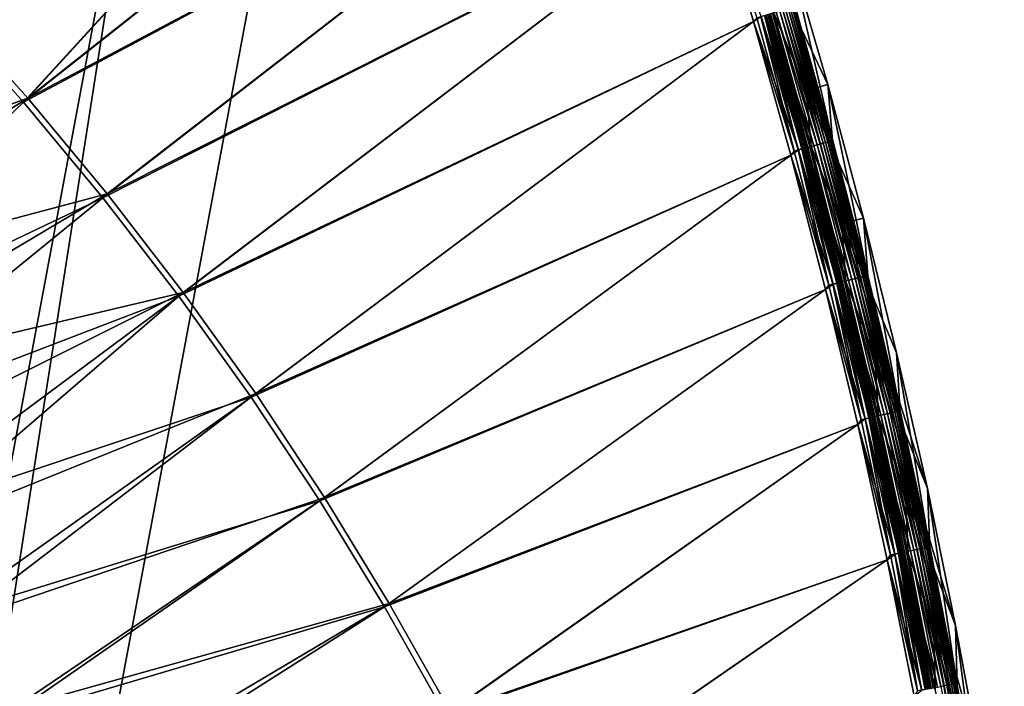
# Model space of a CAD drawing. Header units: metres. Extents: x 0 to 1400, y -1400 to 0.
# Tile 364 of 367: x 1256 to 1388, y -255 to -165. Entities that reach past the tile are written whole.
import ezdxf

# ---------------------------------------------------------------- set-up
doc = ezdxf.new("R2010")
doc.units = ezdxf.units.M

msp = doc.modelspace()

# ---------------------------------------------------------------- linework, layer by layer
at = {"layer": 'None'}
for points in [[(1256.592285, -176.447891), (1331.117065, -94.938782), (1245.461914, -164.016968)], [(1331.117065, -94.938705, -3), (1257.166016, -175.927948, -3), (1246.022583, -163.483215, -3)], [(1256.592285, -176.447891), (1337.505005, -112.436867), (1331.117065, -94.938782)], [(1331.117065, -94.938705, -3), (1337.505005, -112.436768, -3), (1257.166016, -175.927948, -3)], [(1343.552124, -130.055634), (1337.505005, -112.436867), (1256.592285, -176.447891)], [(1337.505005, -112.436768, -3), (1343.552002, -130.055511, -3), (1257.166016, -175.927948, -3)], [(1267.259277, -189.278366), (1343.552124, -130.055634), (1256.592285, -176.447891)], [(1257.166016, -175.927948, -3), (1343.552002, -130.055511, -3), (1267.845703, -188.772476, -3)], [(1349.256104, -147.788437), (1343.552124, -130.055634), (1267.259277, -189.278366)], [(1343.552002, -130.055511, -3), (1349.256104, -147.7883, -3), (1267.845703, -188.772476, -3)], [(1277.450562, -202.489853), (1349.256104, -147.788437), (1267.259277, -189.278366)], [(1267.845703, -188.772476, -3), (1349.256104, -147.7883, -3), (1278.049561, -201.998276, -3)], [(1354.61499, -165.628601), (1349.256104, -147.788437), (1277.450562, -202.489853)], [(1349.256104, -147.7883, -3), (1354.614868, -165.628448, -3), (1278.049561, -201.998276, -3)], [(1354.614868, -165.628448, -3), (1349.256104, -147.7883, -3), (1355.061279, -165.103302, -3.055977)], [(1355.616089, -164.942261, -0.112516), (1349.256104, -147.788437), (1354.61499, -165.628601)], [(1356.580933, -157.201279, -80.052361), (1359.4552, -156.343765, -80), (1364.565674, -174.090317, -80)], [(1356.580933, -157.201279, -80.052361), (1361.675415, -174.892792, -80.052361), (1357.29126, -164.359741, -5.918313)], [(1361.675415, -174.892792, -80.052361), (1356.580933, -157.201279, -80.052361), (1364.565674, -174.090317, -80)], [(1360.171753, -163.523376, -5.865956), (1365.224487, -181.601318, -5.865956), (1359.4552, -156.343765, -80)], [(1359.4552, -156.343765, -80), (1365.224487, -181.601318, -5.865956), (1364.565674, -174.090317, -80)], [(1246.022583, -163.483215, -3), (1257.166016, -175.927948, -3), (1205.782104, -194.33493, -32.128078)], [(1364.279175, -181.874756, -2.598965), (1359.243774, -163.889282, -2.598965), (1358.907837, -163.986801, -2.137379)], [(1364.572388, -181.795746, -3.09242), (1359.535522, -163.804611, -3.09242), (1359.243774, -163.889282, -2.598965)], [(1364.572388, -181.795746, -3.09242), (1359.243774, -163.889282, -2.598965), (1364.279175, -181.874756, -2.598965)], [(1364.818237, -181.729553, -3.61347), (1359.780029, -163.733673, -3.61347), (1359.535522, -163.804611, -3.09242)], [(1364.818237, -181.729553, -3.61347), (1359.535522, -163.804611, -3.09242), (1364.572388, -181.795746, -3.09242)], [(1365.013672, -181.67688, -4.157492), (1359.974365, -163.677231, -4.157492), (1359.780029, -163.733673, -3.61347)], [(1365.013672, -181.67688, -4.157492), (1359.780029, -163.733673, -3.61347), (1364.818237, -181.729553, -3.61347)], [(1365.157471, -181.638153, -4.718482), (1360.117432, -163.635727, -4.718482), (1359.974365, -163.677231, -4.157492)], [(1365.157471, -181.638153, -4.718482), (1359.974365, -163.677231, -4.157492), (1365.013672, -181.67688, -4.157492)], [(1365.248413, -181.613647, -5.290087), (1360.207886, -163.609467, -5.290087), (1360.117432, -163.635727, -4.718482)], [(1365.248413, -181.613647, -5.290087), (1360.117432, -163.635727, -4.718482), (1365.157471, -181.638153, -4.718482)], [(1365.224487, -181.601318, -5.865956), (1360.171753, -163.523376, -5.865956), (1360.207886, -163.609467, -5.290087)], [(1365.224487, -181.601318, -5.865956), (1360.207886, -163.609467, -5.290087), (1365.248413, -181.613647, -5.290087)], [(1245.461914, -164.016968), (1219.646118, -211.977234, -29.543106), (1256.592285, -176.447891)], [(1360.073853, -183.007568, -3.055977), (1354.614868, -165.628448, -3), (1355.061279, -165.103302, -3.055977)], [(1360.631714, -182.857315, -0.112516), (1355.616089, -164.942261, -0.112516), (1354.61499, -165.628601)], [(1360.073853, -183.007568, -3.055977), (1355.061279, -165.103302, -3.055977), (1355.592163, -164.949219, -3.221156)], [(1360.607544, -182.8638, -3.221156), (1355.592163, -164.949219, -3.221156), (1356.081421, -164.807205, -3.490045)], [(1360.607544, -182.8638, -3.221156), (1360.073853, -183.007568, -3.055977), (1355.592163, -164.949219, -3.221156)], [(1361.175781, -182.710739, -0.251606), (1356.157227, -164.785187, -0.251606), (1355.616089, -164.942261, -0.112516)], [(1361.175781, -182.710739, -0.251606), (1355.616089, -164.942261, -0.112516), (1360.631714, -182.857315, -0.112516)], [(1361.099609, -182.731277, -3.490045), (1356.081421, -164.807205, -3.490045), (1356.30481, -164.742355, -3.660043)], [(1361.099609, -182.731277, -3.490045), (1360.607544, -182.8638, -3.221156), (1356.081421, -164.807205, -3.490045)], [(1361.704468, -182.568329, -0.444534), (1356.683105, -164.632568, -0.444534), (1356.157227, -164.785187, -0.251606)], [(1361.704468, -182.568329, -0.444534), (1356.157227, -164.785187, -0.251606), (1361.175781, -182.710739, -0.251606)], [(1356.30481, -164.742355, -3.660043), (1356.511353, -164.682419, -3.851689), (1361.324219, -182.670776, -3.660043)], [(1361.324219, -182.670776, -3.660043), (1361.099609, -182.731277, -3.490045), (1356.30481, -164.742355, -3.660043)], [(1356.511353, -164.682419, -3.851689), (1356.866089, -164.579437, -4.292985), (1361.53186, -182.614838, -3.851689)], [(1356.511353, -164.682419, -3.851689), (1361.53186, -182.614838, -3.851689), (1361.324219, -182.670776, -3.660043)], [(1362.693359, -182.301956, -0.985015), (1357.666504, -164.347107, -0.985015), (1356.683105, -164.632568, -0.444534)], [(1362.693359, -182.301956, -0.985015), (1356.683105, -164.632568, -0.444534), (1361.704468, -182.568329, -0.444534)], [(1356.866089, -164.579437, -4.292985), (1357.132813, -164.502014, -4.797701), (1361.88855, -182.518753, -4.292985)], [(1356.866089, -164.579437, -4.292985), (1361.88855, -182.518753, -4.292985), (1361.53186, -182.614838, -3.851689)], [(1357.132813, -164.502014, -4.797701), (1357.300781, -164.453293, -5.347445), (1362.156738, -182.446503, -4.797701)], [(1357.132813, -164.502014, -4.797701), (1362.156738, -182.446503, -4.797701), (1361.88855, -182.518753, -4.292985)], [(1357.300781, -164.453293, -5.347445), (1357.29126, -164.359741, -5.918313), (1362.325439, -182.401047, -5.347445)], [(1357.29126, -164.359741, -5.918313), (1362.328369, -182.381546, -5.918313), (1362.325439, -182.401047, -5.347445)], [(1357.29126, -164.359741, -5.918313), (1361.675415, -174.892792, -80.052361), (1362.328369, -182.381546, -5.918313)], [(1357.300781, -164.453293, -5.347445), (1362.325439, -182.401047, -5.347445), (1362.156738, -182.446503, -4.797701)], [(1363.144775, -182.180328, -1.326719), (1358.115601, -164.216751, -1.326719), (1357.666504, -164.347107, -0.985015)], [(1363.144775, -182.180328, -1.326719), (1357.666504, -164.347107, -0.985015), (1362.693359, -182.301956, -0.985015)], [(1363.562134, -182.067902, -1.711938), (1358.530762, -164.096268, -1.711938), (1358.115601, -164.216751, -1.326719)], [(1363.562134, -182.067902, -1.711938), (1358.115601, -164.216751, -1.326719), (1363.144775, -182.180328, -1.326719)], [(1363.941406, -181.965744, -2.137379), (1358.907837, -163.986801, -2.137379), (1358.530762, -164.096268, -1.711938)], [(1363.941406, -181.965744, -2.137379), (1358.530762, -164.096268, -1.711938), (1363.562134, -182.067902, -1.711938)], [(1364.279175, -181.874756, -2.598965), (1358.907837, -163.986801, -2.137379), (1363.941406, -181.965744, -2.137379)], [(1287.155518, -216.062653), (1354.61499, -165.628601), (1277.450562, -202.489853)], [(1278.049561, -201.998276, -3), (1354.614868, -165.628448, -3), (1287.766846, -215.585648, -3)], [(1359.626465, -183.569412), (1354.61499, -165.628601), (1287.155518, -216.062653)], [(1354.614868, -165.628448, -3), (1359.626465, -183.569244, -3), (1287.766846, -215.585648, -3)], [(1359.626465, -183.569244, -3), (1354.614868, -165.628448, -3), (1360.073853, -183.007568, -3.055977)], [(1360.631714, -182.857315, -0.112516), (1354.61499, -165.628601), (1359.626465, -183.569412)], [(1361.675415, -174.892792, -80.052361), (1364.565674, -174.090317, -80), (1369.3573, -192.013306, -80)], [(1365.224487, -181.601318, -5.865956), (1369.930664, -199.784836, -5.865956), (1364.565674, -174.090317, -80)], [(1364.565674, -174.090317, -80), (1369.930664, -199.784836, -5.865956), (1369.3573, -192.013306, -80)], [(1361.675415, -174.892792, -80.052361), (1366.452271, -192.760193, -80.052361), (1362.328369, -182.381546, -5.918313)], [(1366.452271, -192.760193, -80.052361), (1361.675415, -174.892792, -80.052361), (1369.3573, -192.013306, -80)], [(1257.166016, -175.927948, -3), (1213.870605, -203.093506, -32.128178), (1205.782104, -194.33493, -32.128078)], [(1257.166016, -175.927948, -3), (1267.845703, -188.772476, -3), (1213.870605, -203.093506, -32.128178)], [(1219.646118, -211.977234, -29.543106), (1267.259277, -189.278366), (1256.592285, -176.447891)], [(1367.370728, -200.34967, -0.985015), (1362.693359, -182.301956, -0.985015), (1361.704468, -182.568329, -0.444534)], [(1362.156738, -182.446503, -4.797701), (1362.325439, -182.401047, -5.347445), (1366.831421, -200.48381, -4.797701)], [(1362.325439, -182.401047, -5.347445), (1362.328369, -182.381546, -5.918313), (1367.000977, -200.44162, -5.347445)], [(1362.325439, -182.401047, -5.347445), (1367.000977, -200.44162, -5.347445), (1366.831421, -200.48381, -4.797701)], [(1362.328369, -182.381546, -5.918313), (1367.019897, -200.508575, -5.918313), (1367.000977, -200.44162, -5.347445)], [(1362.328369, -182.381546, -5.918313), (1366.452271, -192.760193, -80.052361), (1367.019897, -200.508575, -5.918313)], [(1367.824463, -200.236801, -1.326719), (1363.144775, -182.180328, -1.326719), (1362.693359, -182.301956, -0.985015)], [(1367.824463, -200.236801, -1.326719), (1362.693359, -182.301956, -0.985015), (1367.370728, -200.34967, -0.985015)], [(1368.243896, -200.132477, -1.711938), (1363.562134, -182.067902, -1.711938), (1363.144775, -182.180328, -1.326719)], [(1368.243896, -200.132477, -1.711938), (1363.144775, -182.180328, -1.326719), (1367.824463, -200.236801, -1.326719)], [(1368.625, -200.037689, -2.137379), (1363.941406, -181.965744, -2.137379), (1363.562134, -182.067902, -1.711938)], [(1368.625, -200.037689, -2.137379), (1363.562134, -182.067902, -1.711938), (1368.243896, -200.132477, -1.711938)], [(1368.964478, -199.953262, -2.598965), (1364.279175, -181.874756, -2.598965), (1363.941406, -181.965744, -2.137379)], [(1368.964478, -199.953262, -2.598965), (1363.941406, -181.965744, -2.137379), (1368.625, -200.037689, -2.137379)], [(1369.259277, -199.879944, -3.09242), (1364.572388, -181.795746, -3.09242), (1364.279175, -181.874756, -2.598965)], [(1369.259277, -199.879944, -3.09242), (1364.279175, -181.874756, -2.598965), (1368.964478, -199.953262, -2.598965)], [(1369.506348, -199.818512, -3.61347), (1364.818237, -181.729553, -3.61347), (1364.572388, -181.795746, -3.09242)], [(1369.506348, -199.818512, -3.61347), (1364.572388, -181.795746, -3.09242), (1369.259277, -199.879944, -3.09242)], [(1369.702759, -199.769638, -4.157492), (1365.013672, -181.67688, -4.157492), (1364.818237, -181.729553, -3.61347)], [(1369.702759, -199.769638, -4.157492), (1364.818237, -181.729553, -3.61347), (1369.506348, -199.818512, -3.61347)], [(1369.84729, -199.733704, -4.718482), (1365.157471, -181.638153, -4.718482), (1365.013672, -181.67688, -4.157492)], [(1369.84729, -199.733704, -4.718482), (1365.013672, -181.67688, -4.157492), (1369.702759, -199.769638, -4.157492)], [(1369.938721, -199.710968, -5.290087), (1365.248413, -181.613647, -5.290087), (1365.157471, -181.638153, -4.718482)], [(1369.938721, -199.710968, -5.290087), (1365.157471, -181.638153, -4.718482), (1369.84729, -199.733704, -4.718482)], [(1369.930664, -199.784836, -5.865956), (1365.224487, -181.601318, -5.865956), (1365.248413, -181.613647, -5.290087)], [(1369.930664, -199.784836, -5.865956), (1365.248413, -181.613647, -5.290087), (1369.938721, -199.710968, -5.290087)], [(1296.36499, -229.976486), (1359.626465, -183.569412), (1287.155518, -216.062653)], [(1287.766846, -215.585648, -3), (1359.626465, -183.569244, -3), (1296.988281, -229.514313, -3)], [(1364.28894, -201.604111), (1359.626465, -183.569412), (1296.36499, -229.976486)], [(1359.626465, -183.569244, -3), (1364.288818, -201.603928, -3), (1296.988281, -229.514313, -3)], [(1365.298706, -200.865021, -0.112516), (1360.631714, -182.857315, -0.112516), (1359.626465, -183.569412)], [(1364.738159, -201.004456, -3.055977), (1359.626465, -183.569244, -3), (1360.073853, -183.007568, -3.055977)], [(1364.288818, -201.603928, -3), (1359.626465, -183.569244, -3), (1364.738159, -201.004456, -3.055977)], [(1365.298706, -200.865021, -0.112516), (1359.626465, -183.569412), (1364.28894, -201.604111)], [(1364.738159, -201.004456, -3.055977), (1360.073853, -183.007568, -3.055977), (1360.607544, -182.8638, -3.221156)], [(1365.274536, -200.871048, -3.221156), (1360.607544, -182.8638, -3.221156), (1361.099609, -182.731277, -3.490045)], [(1365.274536, -200.871048, -3.221156), (1364.738159, -201.004456, -3.055977), (1360.607544, -182.8638, -3.221156)], [(1365.845581, -200.729004, -0.251606), (1361.175781, -182.710739, -0.251606), (1360.631714, -182.857315, -0.112516)], [(1365.845581, -200.729004, -0.251606), (1360.631714, -182.857315, -0.112516), (1365.298706, -200.865021, -0.112516)], [(1365.768921, -200.748062, -3.490045), (1361.099609, -182.731277, -3.490045), (1361.324219, -182.670776, -3.660043)], [(1365.768921, -200.748062, -3.490045), (1365.274536, -200.871048, -3.221156), (1361.099609, -182.731277, -3.490045)], [(1366.376831, -200.596863, -0.444534), (1361.704468, -182.568329, -0.444534), (1361.175781, -182.710739, -0.251606)], [(1366.376831, -200.596863, -0.444534), (1361.175781, -182.710739, -0.251606), (1365.845581, -200.729004, -0.251606)], [(1361.324219, -182.670776, -3.660043), (1361.53186, -182.614838, -3.851689), (1365.994751, -200.69191, -3.660043)], [(1365.994751, -200.69191, -3.660043), (1365.768921, -200.748062, -3.490045), (1361.324219, -182.670776, -3.660043)], [(1361.53186, -182.614838, -3.851689), (1361.88855, -182.518753, -4.292985), (1366.203369, -200.640015, -3.851689)], [(1361.53186, -182.614838, -3.851689), (1366.203369, -200.640015, -3.851689), (1365.994751, -200.69191, -3.660043)], [(1367.370728, -200.34967, -0.985015), (1361.704468, -182.568329, -0.444534), (1366.376831, -200.596863, -0.444534)], [(1361.88855, -182.518753, -4.292985), (1362.156738, -182.446503, -4.797701), (1366.56189, -200.550842, -4.292985)], [(1361.88855, -182.518753, -4.292985), (1366.56189, -200.550842, -4.292985), (1366.203369, -200.640015, -3.851689)], [(1362.156738, -182.446503, -4.797701), (1366.831421, -200.48381, -4.797701), (1366.56189, -200.550842, -4.292985)], [(1267.845703, -188.772476, -3), (1223.987793, -214.82666, -32.128288), (1213.870605, -203.093506, -32.128178)], [(1267.845703, -188.772476, -3), (1278.049561, -201.998276, -3), (1223.987793, -214.82666, -32.128288)], [(1219.646118, -211.977234, -29.543106), (1227.567993, -221.592545, -29.543188), (1267.259277, -189.278366)], [(1227.567993, -221.592545, -29.543188), (1277.450562, -202.489853), (1267.259277, -189.278366)], [(1366.452271, -192.760193, -80.052361), (1369.3573, -192.013306, -80), (1373.821777, -210.098953, -80)], [(1366.452271, -192.760193, -80.052361), (1370.902832, -210.789734, -80.052361), (1367.019897, -200.508575, -5.918313)], [(1370.902832, -210.789734, -80.052361), (1366.452271, -192.760193, -80.052361), (1377.950928, -228.33136, -80)], [(1377.950928, -228.33136, -80), (1366.452271, -192.760193, -80.052361), (1373.821777, -210.098953, -80)], [(1369.930664, -199.784836, -5.865956), (1374.287598, -218.064667, -5.865956), (1369.3573, -192.013306, -80)], [(1369.3573, -192.013306, -80), (1374.287598, -218.064667, -5.865956), (1373.821777, -210.098953, -80)], [(1369.615479, -218.96019, -0.112516), (1365.298706, -200.865021, -0.112516), (1364.28894, -201.604111)], [(1369.052246, -219.088745, -3.055977), (1364.738159, -201.004456, -3.055977), (1365.274536, -200.871048, -3.221156)], [(1369.591187, -218.965744, -3.221156), (1365.274536, -200.871048, -3.221156), (1365.768921, -200.748062, -3.490045)], [(1369.591187, -218.965744, -3.221156), (1369.052246, -219.088745, -3.055977), (1365.274536, -200.871048, -3.221156)], [(1370.164917, -218.834778, -0.251606), (1365.845581, -200.729004, -0.251606), (1365.298706, -200.865021, -0.112516)], [(1370.164917, -218.834778, -0.251606), (1365.298706, -200.865021, -0.112516), (1369.615479, -218.96019, -0.112516)], [(1370.087891, -218.852356, -3.490045), (1365.768921, -200.748062, -3.490045), (1365.994751, -200.69191, -3.660043)], [(1370.087891, -218.852356, -3.490045), (1369.591187, -218.965744, -3.221156), (1365.768921, -200.748062, -3.490045)], [(1370.698608, -218.712952, -0.444534), (1366.376831, -200.596863, -0.444534), (1365.845581, -200.729004, -0.251606)], [(1370.698608, -218.712952, -0.444534), (1365.845581, -200.729004, -0.251606), (1370.164917, -218.834778, -0.251606)], [(1365.994751, -200.69191, -3.660043), (1366.203369, -200.640015, -3.851689), (1370.314697, -218.800598, -3.660043)], [(1370.314697, -218.800598, -3.660043), (1370.087891, -218.852356, -3.490045), (1365.994751, -200.69191, -3.660043)], [(1366.203369, -200.640015, -3.851689), (1366.56189, -200.550842, -4.292985), (1370.524292, -218.752731, -3.851689)], [(1366.203369, -200.640015, -3.851689), (1370.524292, -218.752731, -3.851689), (1370.314697, -218.800598, -3.660043)], [(1371.697021, -218.485046, -0.985015), (1367.370728, -200.34967, -0.985015), (1366.376831, -200.596863, -0.444534)], [(1371.697021, -218.485046, -0.985015), (1366.376831, -200.596863, -0.444534), (1370.698608, -218.712952, -0.444534)], [(1366.56189, -200.550842, -4.292985), (1366.831421, -200.48381, -4.797701), (1370.884521, -218.670532, -4.292985)], [(1366.56189, -200.550842, -4.292985), (1370.884521, -218.670532, -4.292985), (1370.524292, -218.752731, -3.851689)], [(1366.831421, -200.48381, -4.797701), (1367.000977, -200.44162, -5.347445), (1371.155273, -218.608719, -4.797701)], [(1366.831421, -200.48381, -4.797701), (1371.155273, -218.608719, -4.797701), (1370.884521, -218.670532, -4.292985)], [(1367.000977, -200.44162, -5.347445), (1371.325684, -218.569824, -5.347445), (1371.155273, -218.608719, -4.797701)], [(1367.000977, -200.44162, -5.347445), (1367.019897, -200.508575, -5.918313), (1371.325684, -218.569824, -5.347445)], [(1367.019897, -200.508575, -5.918313), (1371.363281, -218.731628, -5.918313), (1371.325684, -218.569824, -5.347445)], [(1367.019897, -200.508575, -5.918313), (1370.902832, -210.789734, -80.052361), (1371.363281, -218.731628, -5.918313)], [(1372.152954, -218.380981, -1.326719), (1367.824463, -200.236801, -1.326719), (1367.370728, -200.34967, -0.985015)], [(1372.152954, -218.380981, -1.326719), (1367.370728, -200.34967, -0.985015), (1371.697021, -218.485046, -0.985015)], [(1372.574341, -218.284805, -1.711938), (1368.243896, -200.132477, -1.711938), (1367.824463, -200.236801, -1.326719)], [(1372.574341, -218.284805, -1.711938), (1367.824463, -200.236801, -1.326719), (1372.152954, -218.380981, -1.326719)], [(1372.957153, -218.197403, -2.137379), (1368.625, -200.037689, -2.137379), (1368.243896, -200.132477, -1.711938)], [(1372.957153, -218.197403, -2.137379), (1368.243896, -200.132477, -1.711938), (1372.574341, -218.284805, -1.711938)], [(1373.298218, -218.119568, -2.598965), (1368.964478, -199.953262, -2.598965), (1368.625, -200.037689, -2.137379)], [(1373.298218, -218.119568, -2.598965), (1368.625, -200.037689, -2.137379), (1372.957153, -218.197403, -2.137379)], [(1373.59436, -218.051971, -3.09242), (1369.259277, -199.879944, -3.09242), (1368.964478, -199.953262, -2.598965)], [(1373.59436, -218.051971, -3.09242), (1368.964478, -199.953262, -2.598965), (1373.298218, -218.119568, -2.598965)], [(1373.842529, -217.995331, -3.61347), (1369.506348, -199.818512, -3.61347), (1369.259277, -199.879944, -3.09242)], [(1373.842529, -217.995331, -3.61347), (1369.259277, -199.879944, -3.09242), (1373.59436, -218.051971, -3.09242)], [(1374.039917, -217.950272, -4.157492), (1369.702759, -199.769638, -4.157492), (1369.506348, -199.818512, -3.61347)], [(1374.039917, -217.950272, -4.157492), (1369.506348, -199.818512, -3.61347), (1373.842529, -217.995331, -3.61347)], [(1374.185059, -217.91713, -4.718482), (1369.84729, -199.733704, -4.718482), (1369.702759, -199.769638, -4.157492)], [(1374.185059, -217.91713, -4.718482), (1369.702759, -199.769638, -4.157492), (1374.039917, -217.950272, -4.157492)], [(1374.276978, -217.896164, -5.290087), (1369.938721, -199.710968, -5.290087), (1369.84729, -199.733704, -4.718482)], [(1374.276978, -217.896164, -5.290087), (1369.84729, -199.733704, -4.718482), (1374.185059, -217.91713, -4.718482)], [(1374.287598, -218.064667, -5.865956), (1369.930664, -199.784836, -5.865956), (1369.938721, -199.710968, -5.290087)], [(1374.287598, -218.064667, -5.865956), (1369.938721, -199.710968, -5.290087), (1374.276978, -217.896164, -5.290087)], [(1278.049561, -201.998276, -3), (1232.130371, -224.976852, -32.128372), (1223.987793, -214.82666, -32.128288)], [(1232.130371, -224.976852, -32.128372), (1278.049561, -201.998276, -3), (1239.657593, -234.996994, -32.128441)], [(1278.049561, -201.998276, -3), (1287.766846, -215.585648, -3), (1239.657593, -234.996994, -32.128441)], [(1305.071411, -244.210526), (1364.28894, -201.604111), (1296.36499, -229.976486)], [(1296.988281, -229.514313, -3), (1364.288818, -201.603928, -3), (1305.706421, -243.763443, -3)], [(1368.600464, -219.725891), (1364.28894, -201.604111), (1305.071411, -244.210526)], [(1364.288818, -201.603928, -3), (1368.600464, -219.725693, -3), (1305.706421, -243.763443, -3)], [(1369.052246, -219.088745, -3.055977), (1364.288818, -201.603928, -3), (1364.738159, -201.004456, -3.055977)], [(1368.600464, -219.725693, -3), (1364.288818, -201.603928, -3), (1369.052246, -219.088745, -3.055977)], [(1369.615479, -218.96019, -0.112516), (1364.28894, -201.604111), (1368.600464, -219.725891)], [(1227.567993, -221.592545, -29.543188), (1236.377075, -233.04895, -29.543272), (1277.450562, -202.489853)], [(1236.377075, -233.04895, -29.543272), (1287.155518, -216.062653), (1277.450562, -202.489853)], [(1374.287598, -218.064667, -5.865956), (1378.292725, -236.431564, -5.865956), (1373.821777, -210.098953, -80)], [(1373.821777, -210.098953, -80), (1378.292725, -236.431564, -5.865956), (1377.950928, -228.33136, -80)], [(1370.902832, -210.789734, -80.052361), (1375.019165, -228.965591, -80.052361), (1371.363281, -218.731628, -5.918313)], [(1375.019165, -228.965591, -80.052361), (1370.902832, -210.789734, -80.052361), (1381.739502, -246.705246, -80)], [(1381.739502, -246.705246, -80), (1370.902832, -210.789734, -80.052361), (1377.950928, -228.33136, -80)], [(1236.377075, -233.04895, -29.543272), (1245.369995, -245.697906, -29.54335), (1287.155518, -216.062653)], [(1239.657593, -234.996994, -32.128441), (1287.766846, -215.585648, -3), (1247.578247, -246.293869, -32.12851)], [(1245.369995, -245.697906, -29.54335), (1296.36499, -229.976486), (1287.155518, -216.062653)], [(1287.766846, -215.585648, -3), (1296.988281, -229.514313, -3), (1247.578247, -246.293869, -32.12851)], [(1377.278687, -236.368469, -2.598965), (1373.298218, -218.119568, -2.598965), (1372.957153, -218.197403, -2.137379)], [(1377.57605, -236.30661, -3.09242), (1373.59436, -218.051971, -3.09242), (1373.298218, -218.119568, -2.598965)], [(1377.57605, -236.30661, -3.09242), (1373.298218, -218.119568, -2.598965), (1377.278687, -236.368469, -2.598965)], [(1377.825195, -236.254791, -3.61347), (1373.842529, -217.995331, -3.61347), (1373.59436, -218.051971, -3.09242)], [(1377.825195, -236.254791, -3.61347), (1373.59436, -218.051971, -3.09242), (1377.57605, -236.30661, -3.09242)], [(1378.023438, -236.213562, -4.157492), (1374.039917, -217.950272, -4.157492), (1373.842529, -217.995331, -3.61347)], [(1378.023438, -236.213562, -4.157492), (1373.842529, -217.995331, -3.61347), (1377.825195, -236.254791, -3.61347)], [(1378.169189, -236.183243, -4.718482), (1374.185059, -217.91713, -4.718482), (1374.039917, -217.950272, -4.157492)], [(1378.169189, -236.183243, -4.718482), (1374.039917, -217.950272, -4.157492), (1378.023438, -236.213562, -4.157492)], [(1378.261475, -236.164063, -5.290087), (1374.276978, -217.896164, -5.290087), (1374.185059, -217.91713, -4.718482)], [(1378.261475, -236.164063, -5.290087), (1374.185059, -217.91713, -4.718482), (1378.169189, -236.183243, -4.718482)], [(1378.292725, -236.431564, -5.865956), (1374.276978, -217.896164, -5.290087), (1378.261475, -236.164063, -5.290087)], [(1378.292725, -236.431564, -5.865956), (1374.287598, -218.064667, -5.865956), (1374.276978, -217.896164, -5.290087)], [(1373.580322, -237.137634, -0.112516), (1369.615479, -218.96019, -0.112516), (1368.600464, -219.725891)], [(1373.014771, -237.255264, -3.055977), (1368.600464, -219.725693, -3), (1369.052246, -219.088745, -3.055977)], [(1373.014771, -237.255264, -3.055977), (1369.052246, -219.088745, -3.055977), (1369.591187, -218.965744, -3.221156)], [(1373.555908, -237.142715, -3.221156), (1369.591187, -218.965744, -3.221156), (1370.087891, -218.852356, -3.490045)], [(1373.555908, -237.142715, -3.221156), (1373.014771, -237.255264, -3.055977), (1369.591187, -218.965744, -3.221156)], [(1374.13208, -237.022888, -0.251606), (1370.164917, -218.834778, -0.251606), (1369.615479, -218.96019, -0.112516)], [(1374.13208, -237.022888, -0.251606), (1369.615479, -218.96019, -0.112516), (1373.580322, -237.137634, -0.112516)], [(1374.054688, -237.038971, -3.490045), (1370.087891, -218.852356, -3.490045), (1370.314697, -218.800598, -3.660043)], [(1374.054688, -237.038971, -3.490045), (1373.555908, -237.142715, -3.221156), (1370.087891, -218.852356, -3.490045)], [(1374.668091, -236.911407, -0.444534), (1370.698608, -218.712952, -0.444534), (1370.164917, -218.834778, -0.251606)], [(1374.668091, -236.911407, -0.444534), (1370.164917, -218.834778, -0.251606), (1374.13208, -237.022888, -0.251606)], [(1370.314697, -218.800598, -3.660043), (1370.524292, -218.752731, -3.851689), (1374.282471, -236.991608, -3.660043)], [(1374.282471, -236.991608, -3.660043), (1374.054688, -237.038971, -3.490045), (1370.314697, -218.800598, -3.660043)], [(1370.524292, -218.752731, -3.851689), (1370.884521, -218.670532, -4.292985), (1374.493042, -236.947815, -3.851689)], [(1370.524292, -218.752731, -3.851689), (1374.493042, -236.947815, -3.851689), (1374.282471, -236.991608, -3.660043)], [(1375.670654, -236.702881, -0.985015), (1371.697021, -218.485046, -0.985015), (1370.698608, -218.712952, -0.444534)], [(1375.670654, -236.702881, -0.985015), (1370.698608, -218.712952, -0.444534), (1374.668091, -236.911407, -0.444534)], [(1370.884521, -218.670532, -4.292985), (1371.155273, -218.608719, -4.797701), (1374.854614, -236.872604, -4.292985)], [(1370.884521, -218.670532, -4.292985), (1374.854614, -236.872604, -4.292985), (1374.493042, -236.947815, -3.851689)], [(1371.155273, -218.608719, -4.797701), (1371.325684, -218.569824, -5.347445), (1375.126587, -236.81604, -4.797701)], [(1371.155273, -218.608719, -4.797701), (1375.126587, -236.81604, -4.797701), (1374.854614, -236.872604, -4.292985)], [(1371.325684, -218.569824, -5.347445), (1375.297729, -236.780457, -5.347445), (1375.126587, -236.81604, -4.797701)], [(1371.325684, -218.569824, -5.347445), (1371.363281, -218.731628, -5.918313), (1375.297729, -236.780457, -5.347445)], [(1371.363281, -218.731628, -5.918313), (1375.355957, -237.041473, -5.918313), (1375.297729, -236.780457, -5.347445)], [(1371.363281, -218.731628, -5.918313), (1375.019165, -228.965591, -80.052361), (1375.355957, -237.041473, -5.918313)], [(1376.12854, -236.607666, -1.326719), (1372.152954, -218.380981, -1.326719), (1371.697021, -218.485046, -0.985015)], [(1376.12854, -236.607666, -1.326719), (1371.697021, -218.485046, -0.985015), (1375.670654, -236.702881, -0.985015)], [(1376.551636, -236.519653, -1.711938), (1372.574341, -218.284805, -1.711938), (1372.152954, -218.380981, -1.326719)], [(1376.551636, -236.519653, -1.711938), (1372.152954, -218.380981, -1.326719), (1376.12854, -236.607666, -1.326719)], [(1376.936157, -236.439697, -2.137379), (1372.957153, -218.197403, -2.137379), (1372.574341, -218.284805, -1.711938)], [(1376.936157, -236.439697, -2.137379), (1372.574341, -218.284805, -1.711938), (1376.551636, -236.519653, -1.711938)], [(1377.278687, -236.368469, -2.598965), (1372.957153, -218.197403, -2.137379), (1376.936157, -236.439697, -2.137379)], [(1313.268799, -258.743652), (1368.600464, -219.725891), (1305.071411, -244.210526)], [(1305.706421, -243.763443, -3), (1368.600464, -219.725693, -3), (1313.915161, -258.311951, -3)], [(1372.559448, -237.927948), (1368.600464, -219.725891), (1313.268799, -258.743652)], [(1368.600464, -219.725693, -3), (1372.559448, -237.927734, -3), (1313.915161, -258.311951, -3)], [(1372.559448, -237.927734, -3), (1368.600464, -219.725693, -3), (1373.014771, -237.255264, -3.055977)], [(1373.580322, -237.137634, -0.112516), (1368.600464, -219.725891), (1372.559448, -237.927948)], [(1378.292725, -236.431564, -5.865956), (1381.943359, -254.876266, -5.865956), (1377.950928, -228.33136, -80)], [(1377.950928, -228.33136, -80), (1381.943359, -254.876266, -5.865956), (1381.739502, -246.705246, -80)], [(1245.369995, -245.697906, -29.54335), (1254.230103, -259.267792, -29.543425), (1296.36499, -229.976486)], [(1247.578247, -246.293869, -32.12851), (1296.988281, -229.514313, -3), (1255.138428, -257.906708, -32.128574)], [(1254.230103, -259.267792, -29.543425), (1305.071411, -244.210526), (1296.36499, -229.976486)], [(1296.988281, -229.514313, -3), (1305.706421, -243.763443, -3), (1255.138428, -257.906708, -32.128574)], [(1375.019165, -228.965591, -80.052361), (1378.796021, -247.282471, -80.052361), (1375.355957, -237.041473, -5.918313)], [(1378.796021, -247.282471, -80.052361), (1375.019165, -228.965591, -80.052361), (1385.182617, -265.215179, -80)], [(1385.182617, -265.215179, -80), (1375.019165, -228.965591, -80.052361), (1381.739502, -246.705246, -80)], [(1379.749512, -254.911636, -1.326719), (1376.12854, -236.607666, -1.326719), (1375.670654, -236.702881, -0.985015)], [(1380.174316, -254.831833, -1.711938), (1376.551636, -236.519653, -1.711938), (1376.12854, -236.607666, -1.326719)], [(1380.174316, -254.831833, -1.711938), (1376.12854, -236.607666, -1.326719), (1379.749512, -254.911636, -1.326719)], [(1380.560181, -254.759338, -2.137379), (1376.936157, -236.439697, -2.137379), (1376.551636, -236.519653, -1.711938)], [(1380.560181, -254.759338, -2.137379), (1376.551636, -236.519653, -1.711938), (1380.174316, -254.831833, -1.711938)], [(1380.904053, -254.694748, -2.598965), (1377.278687, -236.368469, -2.598965), (1376.936157, -236.439697, -2.137379)], [(1380.904053, -254.694748, -2.598965), (1376.936157, -236.439697, -2.137379), (1380.560181, -254.759338, -2.137379)], [(1381.202515, -254.638672, -3.09242), (1377.57605, -236.30661, -3.09242), (1377.278687, -236.368469, -2.598965)], [(1381.202515, -254.638672, -3.09242), (1377.278687, -236.368469, -2.598965), (1380.904053, -254.694748, -2.598965)], [(1381.452759, -254.591675, -3.61347), (1377.825195, -236.254791, -3.61347), (1377.57605, -236.30661, -3.09242)], [(1381.452759, -254.591675, -3.61347), (1377.57605, -236.30661, -3.09242), (1381.202515, -254.638672, -3.09242)], [(1381.651733, -254.554306, -4.157492), (1378.023438, -236.213562, -4.157492), (1377.825195, -236.254791, -3.61347)], [(1381.651733, -254.554306, -4.157492), (1377.825195, -236.254791, -3.61347), (1381.452759, -254.591675, -3.61347)], [(1381.797974, -254.52681, -4.718482), (1378.169189, -236.183243, -4.718482), (1378.023438, -236.213562, -4.157492)], [(1381.797974, -254.52681, -4.718482), (1378.023438, -236.213562, -4.157492), (1381.651733, -254.554306, -4.157492)], [(1381.890625, -254.509415, -5.290087), (1378.261475, -236.164063, -5.290087), (1378.169189, -236.183243, -4.718482)], [(1381.890625, -254.509415, -5.290087), (1378.169189, -236.183243, -4.718482), (1381.797974, -254.52681, -4.718482)], [(1381.943359, -254.876266, -5.865956), (1378.261475, -236.164063, -5.290087), (1381.890625, -254.509415, -5.290087)], [(1381.943359, -254.876266, -5.865956), (1378.292725, -236.431564, -5.865956), (1378.261475, -236.164063, -5.290087)], [(1320.952881, -273.554596), (1372.559448, -237.927948), (1313.268799, -258.743652)], [(1313.915161, -258.311951, -3), (1372.559448, -237.927734, -3), (1321.610474, -273.138519, -3)], [(1376.164429, -256.2034), (1372.559448, -237.927948), (1320.952881, -273.554596)], [(1372.559448, -237.927734, -3), (1376.164429, -256.203186, -3), (1321.610474, -273.138519, -3)], [(1377.191528, -255.392151, -0.112516), (1373.580322, -237.137634, -0.112516), (1372.559448, -237.927948)], [(1376.623779, -255.49881, -3.055977), (1372.559448, -237.927734, -3), (1373.014771, -237.255264, -3.055977)], [(1376.164429, -256.203186, -3), (1372.559448, -237.927734, -3), (1376.623779, -255.49881, -3.055977)], [(1377.191528, -255.392151, -0.112516), (1372.559448, -237.927948), (1376.164429, -256.2034)], [(1376.623779, -255.49881, -3.055977), (1373.014771, -237.255264, -3.055977), (1373.555908, -237.142715, -3.221156)], [(1377.166992, -255.396759, -3.221156), (1373.555908, -237.142715, -3.221156), (1374.054688, -237.038971, -3.490045)], [(1377.166992, -255.396759, -3.221156), (1376.623779, -255.49881, -3.055977), (1373.555908, -237.142715, -3.221156)], [(1377.745361, -255.288116, -0.251606), (1374.13208, -237.022888, -0.251606), (1373.580322, -237.137634, -0.112516)], [(1377.745361, -255.288116, -0.251606), (1373.580322, -237.137634, -0.112516), (1377.191528, -255.392151, -0.112516)], [(1377.667725, -255.302704, -3.490045), (1374.054688, -237.038971, -3.490045), (1374.282471, -236.991608, -3.660043)], [(1377.667725, -255.302704, -3.490045), (1377.166992, -255.396759, -3.221156), (1374.054688, -237.038971, -3.490045)], [(1378.283325, -255.187042, -0.444534), (1374.668091, -236.911407, -0.444534), (1374.13208, -237.022888, -0.251606)], [(1378.283325, -255.187042, -0.444534), (1374.13208, -237.022888, -0.251606), (1377.745361, -255.288116, -0.251606)], [(1374.282471, -236.991608, -3.660043), (1374.493042, -236.947815, -3.851689), (1377.896362, -255.25975, -3.660043)], [(1377.896362, -255.25975, -3.660043), (1377.667725, -255.302704, -3.490045), (1374.282471, -236.991608, -3.660043)], [(1374.493042, -236.947815, -3.851689), (1374.854614, -236.872604, -4.292985), (1378.107666, -255.220047, -3.851689)], [(1374.493042, -236.947815, -3.851689), (1378.107666, -255.220047, -3.851689), (1377.896362, -255.25975, -3.660043)], [(1379.289917, -254.997971, -0.985015), (1375.670654, -236.702881, -0.985015), (1374.668091, -236.911407, -0.444534)], [(1379.289917, -254.997971, -0.985015), (1374.668091, -236.911407, -0.444534), (1378.283325, -255.187042, -0.444534)], [(1374.854614, -236.872604, -4.292985), (1375.126587, -236.81604, -4.797701), (1378.470703, -255.151855, -4.292985)], [(1374.854614, -236.872604, -4.292985), (1378.470703, -255.151855, -4.292985), (1378.107666, -255.220047, -3.851689)], [(1375.126587, -236.81604, -4.797701), (1375.297729, -236.780457, -5.347445), (1378.743652, -255.100571, -4.797701)], [(1375.126587, -236.81604, -4.797701), (1378.743652, -255.100571, -4.797701), (1378.470703, -255.151855, -4.292985)], [(1375.297729, -236.780457, -5.347445), (1378.915527, -255.068298, -5.347445), (1378.743652, -255.100571, -4.797701)], [(1375.297729, -236.780457, -5.347445), (1375.355957, -237.041473, -5.918313), (1378.915527, -255.068298, -5.347445)], [(1375.355957, -237.041473, -5.918313), (1378.995361, -255.428894, -5.918313), (1378.915527, -255.068298, -5.347445)], [(1375.355957, -237.041473, -5.918313), (1378.796021, -247.282471, -80.052361), (1378.995361, -255.428894, -5.918313)], [(1379.749512, -254.911636, -1.326719), (1375.670654, -236.702881, -0.985015), (1379.289917, -254.997971, -0.985015)], [(1254.230103, -259.267792, -29.543425), (1261.716064, -271.749847, -29.543488), (1305.071411, -244.210526)], [(1255.138428, -257.906708, -32.128574), (1305.706421, -243.763443, -3), (1262.184326, -269.580231, -32.128632)], [(1261.716064, -271.749847, -29.543488), (1313.268799, -258.743652), (1305.071411, -244.210526)], [(1305.706421, -243.763443, -3), (1313.915161, -258.311951, -3), (1262.184326, -269.580231, -32.128632)], [(1381.943359, -254.876266, -5.865956), (1385.237061, -273.389557, -5.865956), (1381.739502, -246.705246, -80)], [(1381.739502, -246.705246, -80), (1385.237061, -273.389557, -5.865956), (1385.182617, -265.215179, -80)], [(1378.796021, -247.282471, -80.052361), (1382.228516, -265.734985, -80.052361), (1378.995361, -255.428894, -5.918313)], [(1388.275146, -283.85556, -80), (1382.228516, -265.734985, -80.052361), (1378.796021, -247.282471, -80.052361)], [(1388.275146, -283.85556, -80), (1378.796021, -247.282471, -80.052361), (1385.182617, -265.215179, -80)], [(1383.44043, -273.216125, -1.711938), (1380.174316, -254.831833, -1.711938), (1379.749512, -254.911636, -1.326719)], [(1383.827637, -273.151123, -2.137379), (1380.560181, -254.759338, -2.137379), (1380.174316, -254.831833, -1.711938)], [(1383.827637, -273.151123, -2.137379), (1380.174316, -254.831833, -1.711938), (1383.44043, -273.216125, -1.711938)], [(1384.172729, -273.093201, -2.598965), (1380.904053, -254.694748, -2.598965), (1380.560181, -254.759338, -2.137379)], [(1384.172729, -273.093201, -2.598965), (1380.560181, -254.759338, -2.137379), (1383.827637, -273.151123, -2.137379)], [(1384.47229, -273.042908, -3.09242), (1381.202515, -254.638672, -3.09242), (1380.904053, -254.694748, -2.598965)], [(1384.47229, -273.042908, -3.09242), (1380.904053, -254.694748, -2.598965), (1384.172729, -273.093201, -2.598965)], [(1384.723267, -273.000793, -3.61347), (1381.452759, -254.591675, -3.61347), (1381.202515, -254.638672, -3.09242)], [(1384.723267, -273.000793, -3.61347), (1381.202515, -254.638672, -3.09242), (1384.47229, -273.042908, -3.09242)], [(1384.922852, -272.967255, -4.157492), (1381.651733, -254.554306, -4.157492), (1381.452759, -254.591675, -3.61347)], [(1384.922852, -272.967255, -4.157492), (1381.452759, -254.591675, -3.61347), (1384.723267, -273.000793, -3.61347)], [(1385.069702, -272.942596, -4.718482), (1381.797974, -254.52681, -4.718482), (1381.651733, -254.554306, -4.157492)], [(1385.069702, -272.942596, -4.718482), (1381.651733, -254.554306, -4.157492), (1384.922852, -272.967255, -4.157492)], [(1385.162598, -272.927002, -5.290087), (1381.890625, -254.509415, -5.290087), (1381.797974, -254.52681, -4.718482)], [(1385.162598, -272.927002, -5.290087), (1381.797974, -254.52681, -4.718482), (1385.069702, -272.942596, -4.718482)], [(1385.237061, -273.389557, -5.865956), (1381.890625, -254.509415, -5.290087), (1385.162598, -272.927002, -5.290087)], [(1385.237061, -273.389557, -5.865956), (1381.943359, -254.876266, -5.865956), (1381.890625, -254.509415, -5.290087)]]:
    msp.add_3dface(points, dxfattribs=at)
at = {"layer": 'None0'}
for points in [[(1150.81958, -781.702271, -521.977783), (1170.478882, -785.378174, -521.977783), (1274.459961, -120.453018, -521.977783)], [(1274.459961, -120.453018, -521.977783), (1274.459961, -120.453018, -541.977783), (1150.81958, -781.702271, -521.977783)], [(1274.459961, -120.453018, -541.977783), (1150.81958, -781.702271, -541.977783), (1150.81958, -781.702271, -521.977783)], [(1274.459961, -120.453018, -541.977783), (1170.478882, -785.378174, -541.977783), (1150.81958, -781.702271, -541.977783)], [(1170.478882, -785.378174, -521.977783), (1294.119019, -124.129761, -521.977783), (1274.459961, -120.453018, -521.977783)], [(1294.119019, -124.129761, -541.977783), (1170.478882, -785.378174, -541.977783), (1274.459961, -120.453018, -541.977783)], [(1170.478882, -785.378174, -521.977783), (1170.478882, -785.378174, -541.977783), (1294.119019, -124.129761, -521.977783)], [(1170.478882, -785.378174, -541.977783), (1294.119019, -124.129761, -541.977783), (1294.119019, -124.129761, -521.977783)]]:
    msp.add_3dface(points, dxfattribs=at)

doc.saveas('drawing.dxf')
